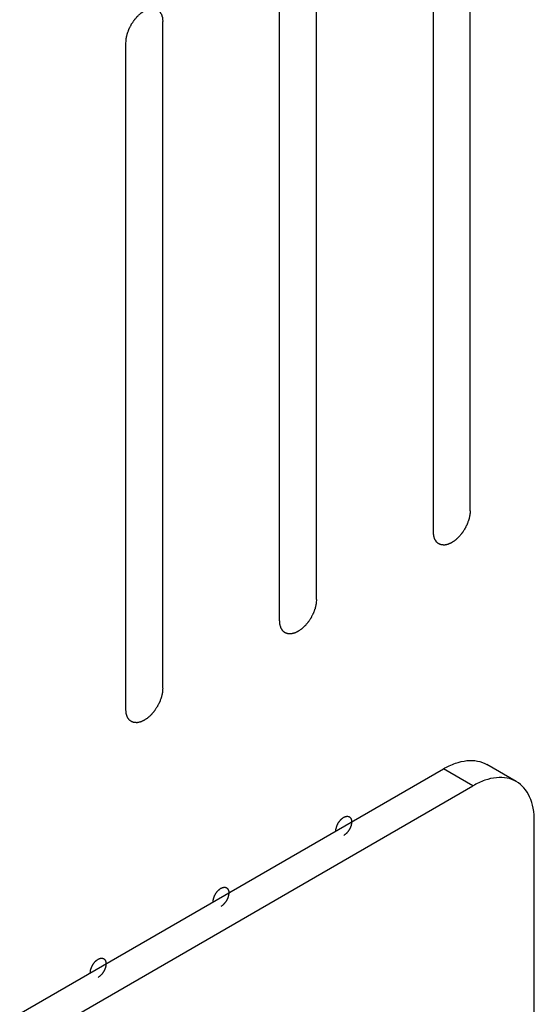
# Model space of a CAD drawing. Header units: inches. Extents: x 6 to 353, y 6 to 228.
# Tile 333 of 372: x 330.136 to 330.877, y 205.31 to 206.726. Entities that reach past the tile are written whole.
import ezdxf

# ---------------------------------------------------------------- set-up
doc = ezdxf.new("R2010")
doc.units = ezdxf.units.IN
doc.header["$LTSCALE"] = 19.946667
doc.header["$MEASUREMENT"] = 0
doc.layers.get('0').update_dxf_attribs({"linetype": 'CONTINUOUS'})

msp = doc.modelspace()

# ---------------------------------------------------------------- linework, layer by layer
at = {"color": 7, "linetype": 'Continuous'}
for p, q in [((330.785, 206.0198), (330.785, 206.9792)), ((330.732, 205.9892), (330.732, 206.9486)), ((330.5637, 205.892), (330.5637, 206.8514)), ((330.5107, 205.8614), (330.5107, 206.8208)), ((330.3424, 205.7643), (330.3424, 206.7237)), ((330.2894, 205.7336), (330.2894, 206.693)), ((325.2832, 202.4943), (330.7465, 205.6485)), ((330.7889, 205.624), (330.7465, 205.6485)), ((330.8514, 205.6302), (330.809, 205.6547)), ((325.3256, 202.4698), (330.7889, 205.624)), ((330.8773, 205.1794), (330.8773, 205.573))]:
    msp.add_line(p, q, dxfattribs=at)
for points, knots in [([(330.2894, 206.693), (330.2895, 206.6941), (330.2896, 206.6956), (330.2897, 206.6975), (330.2898, 206.6985), (330.2898, 206.6993), (330.2901, 206.7001), (330.2903, 206.7012), (330.2906, 206.7026), (330.2909, 206.7039), (330.2912, 206.705), (330.2913, 206.7059), (330.2917, 206.7067), (330.2921, 206.7078), (330.2926, 206.7092), (330.2931, 206.7106), (330.2935, 206.7117), (330.2938, 206.7125), (330.2942, 206.7134), (330.2948, 206.7145), (330.2955, 206.7159), (330.2962, 206.7172), (330.2967, 206.7183), (330.2971, 206.7192), (330.2976, 206.7199), (330.2983, 206.721), (330.2991, 206.7222), (330.3, 206.7235), (330.3006, 206.7245), (330.3011, 206.7253), (330.3017, 206.7259), (330.3025, 206.7269), (330.3034, 206.728), (330.3044, 206.7291), (330.3051, 206.73), (330.3057, 206.7308), (330.3063, 206.7313), (330.3071, 206.7321), (330.3082, 206.733), (330.3092, 206.734), (330.31, 206.7347), (330.3106, 206.7354), (330.3113, 206.7358), (330.3122, 206.7364), (330.3133, 206.7371), (330.3144, 206.7379), (330.3151, 206.7384), (330.3156, 206.7387), (330.3159, 206.739), (330.3162, 206.7391), (330.3166, 206.7393), (330.3174, 206.7397), (330.3185, 206.7402), (330.3195, 206.7407), (330.3203, 206.741), (330.3207, 206.7412), (330.321, 206.7414), (330.3213, 206.7414), (330.3218, 206.7415), (330.3225, 206.7417), (330.3235, 206.7419), (330.3245, 206.7422), (330.3253, 206.7423), (330.3257, 206.7424), (330.326, 206.7425), (330.3263, 206.7425), (330.3267, 206.7425), (330.3273, 206.7424), (330.3283, 206.7424), (330.3292, 206.7424), (330.3299, 206.7423), (330.3303, 206.7423), (330.3306, 206.7423), (330.3308, 206.7422), (330.3312, 206.7421), (330.3317, 206.7419), (330.3326, 206.7416), (330.3334, 206.7413), (330.334, 206.741), (330.3344, 206.7409), (330.3346, 206.7408), (330.3348, 206.7406), (330.3351, 206.7404), (330.3356, 206.74), (330.3363, 206.7395), (330.337, 206.7389), (330.3374, 206.7385), (330.3377, 206.7383), (330.3379, 206.7381), (330.3381, 206.7379), (330.3383, 206.7375), (330.3386, 206.737), (330.3391, 206.7362), (330.3396, 206.7354), (330.34, 206.7348), (330.3402, 206.7345), (330.3404, 206.7343), (330.3405, 206.7339), (330.3406, 206.7335), (330.3408, 206.7328), (330.3411, 206.7318), (330.3414, 206.7308), (330.3417, 206.7301), (330.3418, 206.7297), (330.3419, 206.7294), (330.3419, 206.729), (330.342, 206.7286), (330.342, 206.7277), (330.3421, 206.7265), (330.3423, 206.7251), (330.3424, 206.7241), (330.3424, 206.7237)], [0, 0, 0, 0, 0.03125, 0.046875, 0.054688, 0.0625, 0.070312, 0.078125, 0.09375, 0.109375, 0.117188, 0.125, 0.132812, 0.140625, 0.15625, 0.171875, 0.179688, 0.1875, 0.195312, 0.203125, 0.21875, 0.234375, 0.242188, 0.25, 0.257812, 0.265625, 0.28125, 0.296875, 0.304688, 0.3125, 0.320312, 0.328125, 0.34375, 0.359375, 0.367188, 0.375, 0.382812, 0.390625, 0.40625, 0.421875, 0.429688, 0.4375, 0.445312, 0.453125, 0.46875, 0.484375, 0.492188, 0.496094, 0.5, 0.503906, 0.507812, 0.515625, 0.53125, 0.546875, 0.554688, 0.558594, 0.5625, 0.566406, 0.570312, 0.578125, 0.59375, 0.609375, 0.617188, 0.621094, 0.625, 0.628906, 0.632812, 0.640625, 0.65625, 0.671875, 0.679688, 0.683594, 0.6875, 0.691406, 0.695312, 0.703125, 0.71875, 0.734375, 0.742188, 0.746094, 0.75, 0.753906, 0.757812, 0.765625, 0.78125, 0.796875, 0.804688, 0.808594, 0.8125, 0.816406, 0.820312, 0.828125, 0.84375, 0.859375, 0.867188, 0.871094, 0.875, 0.878906, 0.882812, 0.890625, 0.90625, 0.921875, 0.929688, 0.933594, 0.9375, 0.941406, 0.945312, 0.953125, 0.96875, 0.984375, 1, 1, 1, 1]), ([(330.785, 206.0198), (330.785, 206.0188), (330.7848, 206.0172), (330.7847, 206.0154), (330.7846, 206.0144), (330.7846, 206.0136), (330.7843, 206.0128), (330.7841, 206.0117), (330.7838, 206.0103), (330.7835, 206.0089), (330.7832, 206.0078), (330.7831, 206.007), (330.7827, 206.0062), (330.7823, 206.0051), (330.7818, 206.0037), (330.7813, 206.0023), (330.7809, 206.0012), (330.7807, 206.0003), (330.7802, 205.9995), (330.7796, 205.9984), (330.7789, 205.997), (330.7783, 205.9956), (330.7777, 205.9945), (330.7773, 205.9937), (330.7768, 205.9929), (330.7761, 205.9919), (330.7753, 205.9906), (330.7745, 205.9894), (330.7738, 205.9884), (330.7733, 205.9876), (330.7727, 205.9869), (330.772, 205.986), (330.771, 205.9849), (330.7701, 205.9837), (330.7693, 205.9828), (330.7687, 205.9821), (330.7681, 205.9816), (330.7673, 205.9808), (330.7662, 205.9798), (330.7652, 205.9789), (330.7644, 205.9781), (330.7638, 205.9775), (330.7631, 205.9771), (330.7622, 205.9765), (330.7612, 205.9757), (330.7601, 205.975), (330.7593, 205.9744), (330.7589, 205.9741), (330.7585, 205.9739), (330.7582, 205.9738), (330.7578, 205.9735), (330.757, 205.9732), (330.756, 205.9727), (330.7549, 205.9722), (330.7541, 205.9719), (330.7537, 205.9717), (330.7534, 205.9715), (330.7531, 205.9714), (330.7527, 205.9713), (330.7519, 205.9712), (330.7509, 205.9709), (330.7499, 205.9707), (330.7491, 205.9705), (330.7487, 205.9704), (330.7484, 205.9703), (330.7481, 205.9704), (330.7478, 205.9704), (330.7471, 205.9704), (330.7461, 205.9705), (330.7452, 205.9705), (330.7445, 205.9705), (330.7441, 205.9705), (330.7438, 205.9705), (330.7436, 205.9706), (330.7433, 205.9708), (330.7427, 205.971), (330.7418, 205.9713), (330.741, 205.9716), (330.7404, 205.9718), (330.74, 205.972), (330.7398, 205.972), (330.7396, 205.9722), (330.7393, 205.9724), (330.7388, 205.9728), (330.7381, 205.9734), (330.7375, 205.974), (330.737, 205.9744), (330.7367, 205.9746), (330.7365, 205.9747), (330.7363, 205.975), (330.7361, 205.9753), (330.7358, 205.9759), (330.7353, 205.9767), (330.7348, 205.9775), (330.7344, 205.978), (330.7342, 205.9784), (330.734, 205.9786), (330.734, 205.9789), (330.7338, 205.9793), (330.7336, 205.98), (330.7333, 205.981), (330.733, 205.982), (330.7328, 205.9827), (330.7326, 205.9832), (330.7325, 205.9834), (330.7325, 205.9838), (330.7325, 205.9843), (330.7324, 205.9851), (330.7323, 205.9863), (330.7321, 205.9878), (330.7321, 205.9887), (330.732, 205.9892)], [0, 0, 0, 0, 0.03125, 0.046875, 0.054688, 0.0625, 0.070312, 0.078125, 0.09375, 0.109375, 0.117188, 0.125, 0.132812, 0.140625, 0.15625, 0.171875, 0.179688, 0.1875, 0.195312, 0.203125, 0.21875, 0.234375, 0.242188, 0.25, 0.257812, 0.265625, 0.28125, 0.296875, 0.304688, 0.3125, 0.320312, 0.328125, 0.34375, 0.359375, 0.367188, 0.375, 0.382812, 0.390625, 0.40625, 0.421875, 0.429688, 0.4375, 0.445312, 0.453125, 0.46875, 0.484375, 0.492188, 0.496094, 0.5, 0.503906, 0.507812, 0.515625, 0.53125, 0.546875, 0.554688, 0.558594, 0.5625, 0.566406, 0.570312, 0.578125, 0.59375, 0.609375, 0.617188, 0.621094, 0.625, 0.628906, 0.632812, 0.640625, 0.65625, 0.671875, 0.679688, 0.683594, 0.6875, 0.691406, 0.695312, 0.703125, 0.71875, 0.734375, 0.742188, 0.746094, 0.75, 0.753906, 0.757812, 0.765625, 0.78125, 0.796875, 0.804688, 0.808594, 0.8125, 0.816406, 0.820312, 0.828125, 0.84375, 0.859375, 0.867188, 0.871094, 0.875, 0.878906, 0.882812, 0.890625, 0.90625, 0.921875, 0.929688, 0.933594, 0.9375, 0.941406, 0.945312, 0.953125, 0.96875, 0.984375, 1, 1, 1, 1]), ([(330.5637, 205.892), (330.5636, 205.891), (330.5635, 205.8894), (330.5634, 205.8876), (330.5633, 205.8866), (330.5633, 205.8858), (330.563, 205.885), (330.5628, 205.8839), (330.5625, 205.8825), (330.5622, 205.8811), (330.5619, 205.88), (330.5618, 205.8792), (330.5614, 205.8784), (330.561, 205.8773), (330.5605, 205.8759), (330.56, 205.8745), (330.5596, 205.8734), (330.5593, 205.8725), (330.5589, 205.8717), (330.5583, 205.8706), (330.5576, 205.8692), (330.5569, 205.8678), (330.5564, 205.8667), (330.556, 205.8659), (330.5555, 205.8652), (330.5548, 205.8641), (330.554, 205.8629), (330.5531, 205.8616), (330.5525, 205.8606), (330.552, 205.8598), (330.5514, 205.8591), (330.5506, 205.8582), (330.5497, 205.8571), (330.5487, 205.8559), (330.548, 205.855), (330.5474, 205.8543), (330.5468, 205.8538), (330.546, 205.853), (330.5449, 205.8521), (330.5439, 205.8511), (330.5431, 205.8503), (330.5425, 205.8497), (330.5418, 205.8493), (330.5409, 205.8487), (330.5398, 205.8479), (330.5387, 205.8472), (330.538, 205.8466), (330.5375, 205.8463), (330.5372, 205.8461), (330.5369, 205.846), (330.5365, 205.8458), (330.5357, 205.8454), (330.5346, 205.8449), (330.5336, 205.8444), (330.5328, 205.8441), (330.5324, 205.8439), (330.5321, 205.8437), (330.5317, 205.8437), (330.5313, 205.8436), (330.5306, 205.8434), (330.5296, 205.8432), (330.5285, 205.8429), (330.5278, 205.8428), (330.5274, 205.8427), (330.5271, 205.8426), (330.5268, 205.8426), (330.5264, 205.8426), (330.5258, 205.8426), (330.5248, 205.8427), (330.5239, 205.8427), (330.5232, 205.8427), (330.5228, 205.8428), (330.5225, 205.8427), (330.5223, 205.8429), (330.5219, 205.843), (330.5213, 205.8432), (330.5205, 205.8435), (330.5196, 205.8438), (330.5191, 205.844), (330.5187, 205.8442), (330.5184, 205.8442), (330.5183, 205.8444), (330.518, 205.8447), (330.5175, 205.8451), (330.5168, 205.8456), (330.5161, 205.8462), (330.5156, 205.8466), (330.5154, 205.8468), (330.5152, 205.847), (330.515, 205.8472), (330.5148, 205.8475), (330.5145, 205.8481), (330.5139, 205.8489), (330.5134, 205.8497), (330.5131, 205.8503), (330.5129, 205.8506), (330.5127, 205.8508), (330.5126, 205.8511), (330.5125, 205.8515), (330.5123, 205.8522), (330.512, 205.8533), (330.5117, 205.8543), (330.5114, 205.855), (330.5113, 205.8554), (330.5112, 205.8557), (330.5112, 205.856), (330.5111, 205.8565), (330.5111, 205.8574), (330.511, 205.8585), (330.5108, 205.86), (330.5107, 205.8609), (330.5107, 205.8614)], [0, 0, 0, 0, 0.03125, 0.046875, 0.054688, 0.0625, 0.070312, 0.078125, 0.09375, 0.109375, 0.117188, 0.125, 0.132812, 0.140625, 0.15625, 0.171875, 0.179688, 0.1875, 0.195312, 0.203125, 0.21875, 0.234375, 0.242188, 0.25, 0.257812, 0.265625, 0.28125, 0.296875, 0.304688, 0.3125, 0.320312, 0.328125, 0.34375, 0.359375, 0.367188, 0.375, 0.382812, 0.390625, 0.40625, 0.421875, 0.429688, 0.4375, 0.445312, 0.453125, 0.46875, 0.484375, 0.492188, 0.496094, 0.5, 0.503906, 0.507812, 0.515625, 0.53125, 0.546875, 0.554688, 0.558594, 0.5625, 0.566406, 0.570312, 0.578125, 0.59375, 0.609375, 0.617188, 0.621094, 0.625, 0.628906, 0.632812, 0.640625, 0.65625, 0.671875, 0.679688, 0.683594, 0.6875, 0.691406, 0.695312, 0.703125, 0.71875, 0.734375, 0.742188, 0.746094, 0.75, 0.753906, 0.757812, 0.765625, 0.78125, 0.796875, 0.804688, 0.808594, 0.8125, 0.816406, 0.820312, 0.828125, 0.84375, 0.859375, 0.867188, 0.871094, 0.875, 0.878906, 0.882812, 0.890625, 0.90625, 0.921875, 0.929688, 0.933594, 0.9375, 0.941406, 0.945312, 0.953125, 0.96875, 0.984375, 1, 1, 1, 1]), ([(330.3424, 205.7643), (330.3423, 205.7632), (330.3422, 205.7617), (330.342, 205.7598), (330.3419, 205.7588), (330.3419, 205.758), (330.3417, 205.7572), (330.3415, 205.7561), (330.3411, 205.7547), (330.3408, 205.7534), (330.3406, 205.7523), (330.3404, 205.7514), (330.3401, 205.7506), (330.3397, 205.7495), (330.3392, 205.7481), (330.3387, 205.7467), (330.3383, 205.7456), (330.338, 205.7448), (330.3375, 205.7439), (330.337, 205.7428), (330.3363, 205.7414), (330.3356, 205.7401), (330.335, 205.739), (330.3347, 205.7381), (330.3341, 205.7374), (330.3335, 205.7363), (330.3326, 205.7351), (330.3318, 205.7338), (330.3311, 205.7328), (330.3307, 205.732), (330.3301, 205.7314), (330.3293, 205.7304), (330.3284, 205.7293), (330.3274, 205.7282), (330.3266, 205.7273), (330.3261, 205.7265), (330.3255, 205.726), (330.3246, 205.7252), (330.3236, 205.7243), (330.3226, 205.7233), (330.3217, 205.7225), (330.3211, 205.7219), (330.3205, 205.7215), (330.3196, 205.7209), (330.3185, 205.7202), (330.3174, 205.7194), (330.3166, 205.7189), (330.3162, 205.7186), (330.3159, 205.7183), (330.3156, 205.7182), (330.3151, 205.718), (330.3144, 205.7176), (330.3133, 205.7171), (330.3122, 205.7166), (330.3115, 205.7163), (330.3111, 205.7161), (330.3107, 205.7159), (330.3104, 205.7159), (330.31, 205.7158), (330.3093, 205.7156), (330.3083, 205.7154), (330.3072, 205.7151), (330.3065, 205.715), (330.3061, 205.7149), (330.3058, 205.7148), (330.3055, 205.7148), (330.3051, 205.7148), (330.3044, 205.7149), (330.3035, 205.7149), (330.3025, 205.7149), (330.3019, 205.715), (330.3015, 205.715), (330.3012, 205.715), (330.301, 205.7151), (330.3006, 205.7152), (330.3, 205.7154), (330.2992, 205.7157), (330.2983, 205.716), (330.2977, 205.7163), (330.2974, 205.7164), (330.2971, 205.7165), (330.2969, 205.7167), (330.2967, 205.7169), (330.2962, 205.7173), (330.2955, 205.7178), (330.2948, 205.7184), (330.2943, 205.7188), (330.2941, 205.719), (330.2938, 205.7192), (330.2937, 205.7194), (330.2935, 205.7198), (330.2931, 205.7203), (330.2926, 205.7211), (330.2921, 205.7219), (330.2918, 205.7225), (330.2916, 205.7228), (330.2914, 205.723), (330.2913, 205.7234), (330.2912, 205.7238), (330.291, 205.7245), (330.2906, 205.7255), (330.2903, 205.7265), (330.2901, 205.7272), (330.29, 205.7276), (330.2899, 205.7279), (330.2899, 205.7283), (330.2898, 205.7287), (330.2897, 205.7296), (330.2896, 205.7308), (330.2895, 205.7322), (330.2894, 205.7332), (330.2894, 205.7336)], [0, 0, 0, 0, 0.03125, 0.046875, 0.054688, 0.0625, 0.070312, 0.078125, 0.09375, 0.109375, 0.117188, 0.125, 0.132812, 0.140625, 0.15625, 0.171875, 0.179688, 0.1875, 0.195312, 0.203125, 0.21875, 0.234375, 0.242188, 0.25, 0.257812, 0.265625, 0.28125, 0.296875, 0.304688, 0.3125, 0.320312, 0.328125, 0.34375, 0.359375, 0.367188, 0.375, 0.382812, 0.390625, 0.40625, 0.421875, 0.429688, 0.4375, 0.445312, 0.453125, 0.46875, 0.484375, 0.492188, 0.496094, 0.5, 0.503906, 0.507812, 0.515625, 0.53125, 0.546875, 0.554688, 0.558594, 0.5625, 0.566406, 0.570312, 0.578125, 0.59375, 0.609375, 0.617188, 0.621094, 0.625, 0.628906, 0.632812, 0.640625, 0.65625, 0.671875, 0.679688, 0.683594, 0.6875, 0.691406, 0.695312, 0.703125, 0.71875, 0.734375, 0.742188, 0.746094, 0.75, 0.753906, 0.757812, 0.765625, 0.78125, 0.796875, 0.804688, 0.808594, 0.8125, 0.816406, 0.820312, 0.828125, 0.84375, 0.859375, 0.867188, 0.871094, 0.875, 0.878906, 0.882812, 0.890625, 0.90625, 0.921875, 0.929688, 0.933594, 0.9375, 0.941406, 0.945312, 0.953125, 0.96875, 0.984375, 1, 1, 1, 1]), ([(330.7465, 205.6485), (330.752, 205.6517), (330.7629, 205.6569), (330.7797, 205.6609), (330.7954, 205.6605), (330.8049, 205.6571), (330.809, 205.6547)], [0, 0, 0, 0, 0.289798, 0.549047, 0.782227, 1, 1, 1, 1]), ([(330.8514, 205.6302), (330.8473, 205.6326), (330.8378, 205.636), (330.8221, 205.6364), (330.8053, 205.6324), (330.7944, 205.6272), (330.7889, 205.624)], [0, 0, 0, 0, 0.217773, 0.450953, 0.710202, 1, 1, 1, 1]), ([(330.8773, 205.573), (330.8773, 205.5793), (330.8764, 205.5914), (330.8715, 205.6079), (330.8633, 205.6214), (330.8556, 205.6278), (330.8514, 205.6302)], [0, 0, 0, 0, 0.2898, 0.549049, 0.782228, 1, 1, 1, 1]), ([(330.5917, 205.5591), (330.5917, 205.5596), (330.5917, 205.5602), (330.5918, 205.5611), (330.5918, 205.5618), (330.592, 205.5625), (330.5922, 205.5632), (330.5924, 205.5639), (330.5925, 205.5646), (330.5928, 205.5653), (330.593, 205.566), (330.5933, 205.5667), (330.5935, 205.5674), (330.5939, 205.5681), (330.5943, 205.5689), (330.5946, 205.5696), (330.5949, 205.5703), (330.5954, 205.5709), (330.5958, 205.5716), (330.5963, 205.5722), (330.5967, 205.5729), (330.5972, 205.5734), (330.5976, 205.574), (330.5981, 205.5746), (330.5986, 205.5752), (330.5992, 205.5757), (330.5997, 205.5762), (330.6002, 205.5767), (330.6007, 205.5772), (330.6013, 205.5775), (330.602, 205.5781), (330.6026, 205.5785), (330.603, 205.5787)], [0, 0, 0, 0, 0.0625, 0.09375, 0.125, 0.15625, 0.1875, 0.21875, 0.25, 0.28125, 0.3125, 0.34375, 0.375, 0.40625, 0.4375, 0.46875, 0.5, 0.53125, 0.5625, 0.59375, 0.625, 0.65625, 0.6875, 0.71875, 0.75, 0.78125, 0.8125, 0.84375, 0.875, 0.90625, 0.9375, 1, 1, 1, 1]), ([(330.603, 205.5787), (330.6033, 205.5789), (330.6039, 205.5791), (330.6046, 205.5795), (330.6052, 205.5798), (330.6057, 205.5798), (330.6062, 205.58), (330.6067, 205.5801), (330.607, 205.5801), (330.6073, 205.5802), (330.6075, 205.5802), (330.6078, 205.5802), (330.6083, 205.5802), (330.6087, 205.5802), (330.609, 205.5801), (330.6092, 205.5802), (330.6094, 205.5801), (330.6097, 205.58), (330.6101, 205.5798), (330.6105, 205.5797), (330.6107, 205.5796), (330.611, 205.5795), (330.6111, 205.5794), (330.6114, 205.5792), (330.6117, 205.5789), (330.612, 205.5787), (330.6122, 205.5785), (330.6124, 205.5784), (330.6125, 205.5781), (330.6127, 205.5779), (330.6129, 205.5775), (330.6131, 205.5772), (330.6133, 205.5769), (330.6134, 205.5767), (330.6135, 205.5764), (330.6136, 205.5761), (330.6137, 205.5757), (330.6139, 205.5752), (330.614, 205.5749), (330.6141, 205.5746), (330.6141, 205.5743), (330.6141, 205.5739), (330.6142, 205.5732), (330.6142, 205.5726), (330.6143, 205.5722)], [0, 0, 0, 0, 0.0625, 0.09375, 0.125, 0.15625, 0.1875, 0.21875, 0.234375, 0.25, 0.265625, 0.28125, 0.3125, 0.34375, 0.359375, 0.375, 0.390625, 0.40625, 0.4375, 0.46875, 0.484375, 0.5, 0.515625, 0.53125, 0.5625, 0.59375, 0.609375, 0.625, 0.640625, 0.65625, 0.6875, 0.71875, 0.734375, 0.75, 0.765625, 0.78125, 0.8125, 0.84375, 0.859375, 0.875, 0.890625, 0.90625, 0.9375, 1, 1, 1, 1]), ([(330.6143, 205.5722), (330.6142, 205.5717), (330.6142, 205.5711), (330.6141, 205.5702), (330.6141, 205.5695), (330.6139, 205.5688), (330.6138, 205.5681), (330.6136, 205.5674), (330.6135, 205.5667), (330.6132, 205.566), (330.6129, 205.5653), (330.6126, 205.5646), (330.6124, 205.5639), (330.612, 205.5632), (330.6117, 205.5624), (330.6113, 205.5617), (330.611, 205.561), (330.6105, 205.5604), (330.6101, 205.5597), (330.6097, 205.5591), (330.6093, 205.5584), (330.6088, 205.5578), (330.6083, 205.5573), (330.6078, 205.5567), (330.6073, 205.5561), (330.6068, 205.5556), (330.6063, 205.5551), (330.6057, 205.5546), (330.6052, 205.5541), (330.6046, 205.5538), (330.6039, 205.5532), (330.6033, 205.5528), (330.603, 205.5526)], [0, 0, 0, 0, 0.0625, 0.09375, 0.125, 0.15625, 0.1875, 0.21875, 0.25, 0.28125, 0.3125, 0.34375, 0.375, 0.40625, 0.4375, 0.46875, 0.5, 0.53125, 0.5625, 0.59375, 0.625, 0.65625, 0.6875, 0.71875, 0.75, 0.78125, 0.8125, 0.84375, 0.875, 0.90625, 0.9375, 1, 1, 1, 1]), ([(330.4149, 205.4571), (330.4149, 205.4575), (330.415, 205.4582), (330.415, 205.4591), (330.4151, 205.4597), (330.4153, 205.4604), (330.4154, 205.4611), (330.4156, 205.4618), (330.4157, 205.4625), (330.416, 205.4632), (330.4162, 205.4639), (330.4165, 205.4647), (330.4167, 205.4654), (330.4171, 205.4661), (330.4175, 205.4668), (330.4178, 205.4675), (330.4182, 205.4682), (330.4186, 205.4689), (330.419, 205.4695), (330.4195, 205.4702), (330.4199, 205.4708), (330.4204, 205.4714), (330.4209, 205.472), (330.4214, 205.4725), (330.4218, 205.4732), (330.4224, 205.4736), (330.4229, 205.4741), (330.4234, 205.4746), (330.4239, 205.4751), (330.4245, 205.4755), (330.4253, 205.476), (330.4258, 205.4764), (330.4262, 205.4766)], [0, 0, 0, 0, 0.0625, 0.09375, 0.125, 0.15625, 0.1875, 0.21875, 0.25, 0.28125, 0.3125, 0.34375, 0.375, 0.40625, 0.4375, 0.46875, 0.5, 0.53125, 0.5625, 0.59375, 0.625, 0.65625, 0.6875, 0.71875, 0.75, 0.78125, 0.8125, 0.84375, 0.875, 0.90625, 0.9375, 1, 1, 1, 1]), ([(330.4262, 205.4766), (330.4266, 205.4768), (330.4271, 205.4771), (330.4278, 205.4774), (330.4284, 205.4777), (330.4289, 205.4778), (330.4294, 205.4779), (330.4299, 205.478), (330.4302, 205.4781), (330.4305, 205.4782), (330.4307, 205.4781), (330.4311, 205.4781), (330.4315, 205.4781), (330.4319, 205.4781), (330.4322, 205.4781), (330.4325, 205.4781), (330.4327, 205.478), (330.433, 205.4779), (330.4333, 205.4778), (330.4337, 205.4776), (330.434, 205.4775), (330.4342, 205.4775), (330.4344, 205.4773), (330.4346, 205.4771), (330.4349, 205.4769), (330.4352, 205.4766), (330.4354, 205.4764), (330.4356, 205.4763), (330.4357, 205.4761), (330.4359, 205.4758), (330.4361, 205.4755), (330.4363, 205.4751), (330.4365, 205.4748), (330.4367, 205.4747), (330.4367, 205.4744), (330.4368, 205.474), (330.437, 205.4736), (330.4371, 205.4732), (330.4372, 205.4728), (330.4373, 205.4726), (330.4373, 205.4723), (330.4374, 205.4719), (330.4374, 205.4711), (330.4375, 205.4705), (330.4375, 205.4701)], [0, 0, 0, 0, 0.0625, 0.09375, 0.125, 0.15625, 0.1875, 0.21875, 0.234375, 0.25, 0.265625, 0.28125, 0.3125, 0.34375, 0.359375, 0.375, 0.390625, 0.40625, 0.4375, 0.46875, 0.484375, 0.5, 0.515625, 0.53125, 0.5625, 0.59375, 0.609375, 0.625, 0.640625, 0.65625, 0.6875, 0.71875, 0.734375, 0.75, 0.765625, 0.78125, 0.8125, 0.84375, 0.859375, 0.875, 0.890625, 0.90625, 0.9375, 1, 1, 1, 1]), ([(330.4375, 205.4701), (330.4375, 205.4697), (330.4374, 205.469), (330.4373, 205.4681), (330.4373, 205.4675), (330.4371, 205.4667), (330.437, 205.4661), (330.4368, 205.4653), (330.4367, 205.4646), (330.4364, 205.4639), (330.4361, 205.4632), (330.4359, 205.4625), (330.4356, 205.4618), (330.4353, 205.4611), (330.4349, 205.4604), (330.4345, 205.4597), (330.4342, 205.4589), (330.4338, 205.4583), (330.4333, 205.4577), (330.4329, 205.457), (330.4325, 205.4563), (330.432, 205.4558), (330.4315, 205.4552), (330.431, 205.4546), (330.4306, 205.454), (330.43, 205.4536), (330.4295, 205.453), (330.429, 205.4526), (330.4284, 205.452), (330.4279, 205.4517), (330.4271, 205.4512), (330.4266, 205.4508), (330.4262, 205.4505)], [0, 0, 0, 0, 0.0625, 0.09375, 0.125, 0.15625, 0.1875, 0.21875, 0.25, 0.28125, 0.3125, 0.34375, 0.375, 0.40625, 0.4375, 0.46875, 0.5, 0.53125, 0.5625, 0.59375, 0.625, 0.65625, 0.6875, 0.71875, 0.75, 0.78125, 0.8125, 0.84375, 0.875, 0.90625, 0.9375, 1, 1, 1, 1]), ([(330.2381, 205.355), (330.2381, 205.3554), (330.2382, 205.3561), (330.2383, 205.357), (330.2383, 205.3576), (330.2385, 205.3584), (330.2386, 205.3591), (330.2388, 205.3598), (330.2389, 205.3605), (330.2392, 205.3612), (330.2395, 205.3619), (330.2397, 205.3626), (330.24, 205.3633), (330.2404, 205.364), (330.2407, 205.3647), (330.2411, 205.3654), (330.2414, 205.3662), (330.2418, 205.3668), (330.2423, 205.3674), (330.2427, 205.3681), (330.2431, 205.3688), (330.2436, 205.3693), (330.2441, 205.3699), (330.2446, 205.3705), (330.2451, 205.3711), (330.2456, 205.3716), (330.2461, 205.3721), (330.2467, 205.3725), (330.2472, 205.3731), (330.2477, 205.3734), (330.2485, 205.3739), (330.249, 205.3743), (330.2494, 205.3746)], [0, 0, 0, 0, 0.0625, 0.09375, 0.125, 0.15625, 0.1875, 0.21875, 0.25, 0.28125, 0.3125, 0.34375, 0.375, 0.40625, 0.4375, 0.46875, 0.5, 0.53125, 0.5625, 0.59375, 0.625, 0.65625, 0.6875, 0.71875, 0.75, 0.78125, 0.8125, 0.84375, 0.875, 0.90625, 0.9375, 1, 1, 1, 1]), ([(330.2494, 205.3746), (330.2498, 205.3748), (330.2503, 205.375), (330.2511, 205.3753), (330.2516, 205.3756), (330.2521, 205.3757), (330.2527, 205.3759), (330.2531, 205.376), (330.2535, 205.376), (330.2537, 205.3761), (330.254, 205.3761), (330.2543, 205.3761), (330.2547, 205.3761), (330.2551, 205.376), (330.2554, 205.376), (330.2557, 205.376), (330.2559, 205.3759), (330.2562, 205.3758), (330.2565, 205.3757), (330.2569, 205.3756), (330.2572, 205.3755), (330.2574, 205.3754), (330.2576, 205.3752), (330.2578, 205.375), (330.2581, 205.3748), (330.2584, 205.3746), (330.2586, 205.3744), (330.2588, 205.3742), (330.2589, 205.374), (330.2591, 205.3737), (330.2593, 205.3734), (330.2596, 205.3731), (330.2597, 205.3728), (330.2599, 205.3726), (330.2599, 205.3723), (330.2601, 205.372), (330.2602, 205.3715), (330.2603, 205.3711), (330.2604, 205.3708), (330.2605, 205.3705), (330.2605, 205.3702), (330.2606, 205.3698), (330.2606, 205.3691), (330.2607, 205.3685), (330.2607, 205.3681)], [0, 0, 0, 0, 0.0625, 0.09375, 0.125, 0.15625, 0.1875, 0.21875, 0.234375, 0.25, 0.265625, 0.28125, 0.3125, 0.34375, 0.359375, 0.375, 0.390625, 0.40625, 0.4375, 0.46875, 0.484375, 0.5, 0.515625, 0.53125, 0.5625, 0.59375, 0.609375, 0.625, 0.640625, 0.65625, 0.6875, 0.71875, 0.734375, 0.75, 0.765625, 0.78125, 0.8125, 0.84375, 0.859375, 0.875, 0.890625, 0.90625, 0.9375, 1, 1, 1, 1]), ([(330.2607, 205.3681), (330.2607, 205.3676), (330.2606, 205.3669), (330.2606, 205.3661), (330.2605, 205.3654), (330.2603, 205.3647), (330.2602, 205.364), (330.26, 205.3633), (330.2599, 205.3626), (330.2596, 205.3619), (330.2594, 205.3612), (330.2591, 205.3604), (330.2589, 205.3597), (330.2585, 205.359), (330.2581, 205.3583), (330.2578, 205.3576), (330.2574, 205.3569), (330.257, 205.3563), (330.2566, 205.3556), (330.2561, 205.355), (330.2557, 205.3543), (330.2552, 205.3537), (330.2547, 205.3531), (330.2542, 205.3526), (330.2538, 205.3519), (330.2532, 205.3515), (330.2527, 205.351), (330.2522, 205.3505), (330.2517, 205.35), (330.2511, 205.3496), (330.2503, 205.3491), (330.2498, 205.3487), (330.2494, 205.3485)], [0, 0, 0, 0, 0.0625, 0.09375, 0.125, 0.15625, 0.1875, 0.21875, 0.25, 0.28125, 0.3125, 0.34375, 0.375, 0.40625, 0.4375, 0.46875, 0.5, 0.53125, 0.5625, 0.59375, 0.625, 0.65625, 0.6875, 0.71875, 0.75, 0.78125, 0.8125, 0.84375, 0.875, 0.90625, 0.9375, 1, 1, 1, 1])]:
    msp.add_open_spline(points, degree=3, knots=knots, dxfattribs=at)

doc.saveas('drawing.dxf')
